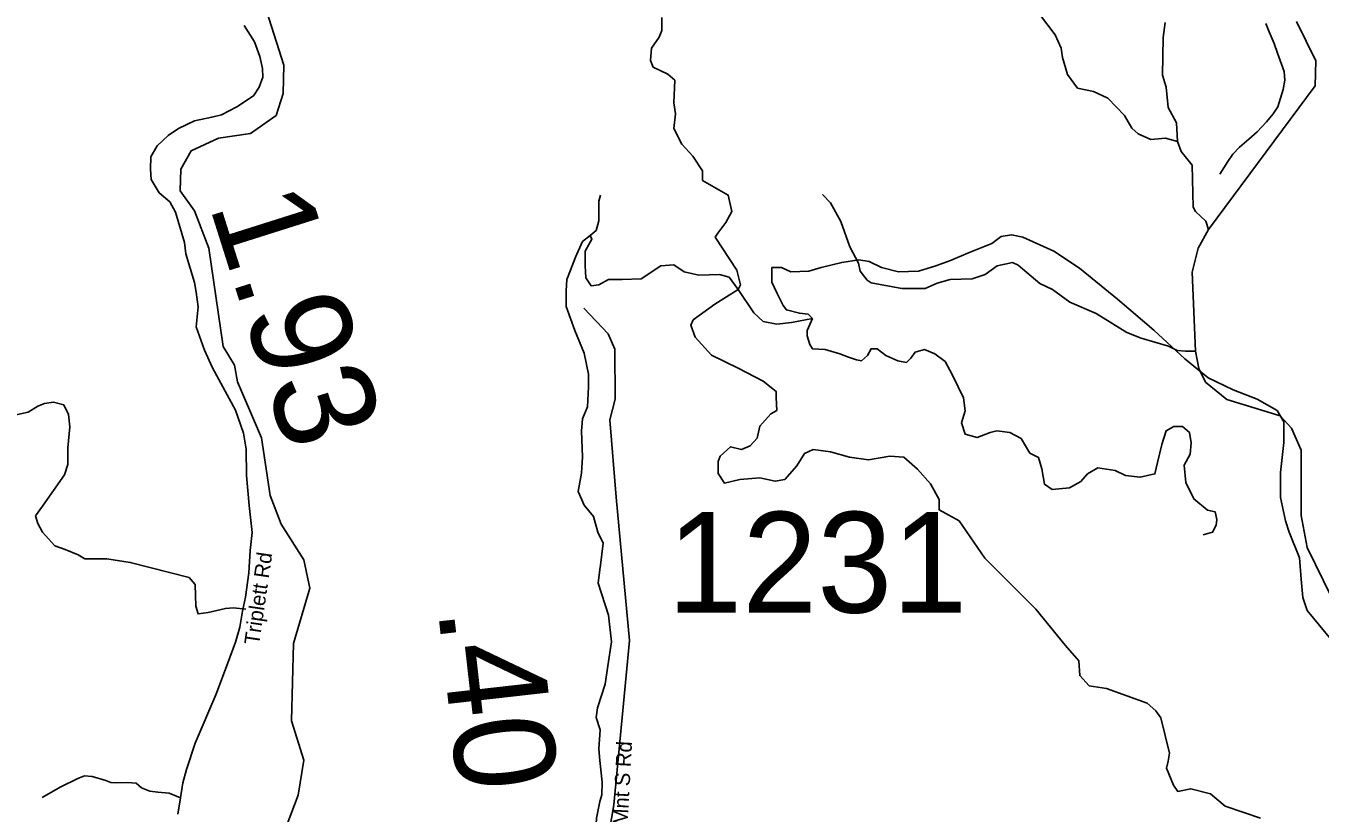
# Model space of a CAD drawing. Extents: x 1248224 to 1454986, y 825081 to 985870.
# Drawn here: x 1261423 to 1267846, y 873633 to 877540 of the extents above; entities that cross this region are included whole.
import ezdxf

# ---------------------------------------------------------------- set-up
doc = ezdxf.new("R2010")
doc.units = 0
for name, color, linetype in [('Exist Hydrographic Creek Single Shore', 7, 'Continuous'), ('Exist Hydrographic Misc Water Feature', 7, 'Continuous'), ('Exist Road Non-System Type 51', 7, 'Continuous'), ('Exist Road Secondary Mileage Hundredths English Label', 7, 'Continuous'), ('Exist Road Secondary Type 41 Attributed', 7, 'Continuous'), ('Exist Road Secondary Type 51 Attributed', 7, 'Continuous'), ('Exist Road Secondary Type 51 Label', 7, 'Continuous'), ('Exist Road Secondary Type 51 Number Label', 7, 'Continuous')]:
    doc.layers.add(name, color=color, linetype=linetype)

msp = doc.modelspace()

# ---------------------------------------------------------------- linework, layer by layer
at = {"layer": 'Exist Hydrographic Creek Single Shore'}
for points in [[(1262773.4, 873722.3), (1262802.4, 873895.7), (1262740.4, 874090.6), (1262750.4, 874474.4), (1262832.3, 874748.6), (1262802.4, 874890.4), (1262689.4, 875066.6), (1262634.3, 875208.8), (1262591.4, 875495.3), (1262473.4, 875773.4), (1262458.3, 875855.8), (1262402.3, 875948.8), (1262331.3, 876436.1), (1262260.3, 876621.3), (1262188.3, 876721.3), (1262191.3, 876829.6), (1262243.3, 876920.4), (1262378.3, 876983.4), (1262537.3, 877006.4), (1262664.3, 877095.8), (1262700.3, 877203.5), (1262703.3, 877344.6), (1262580.3, 877731.1)], [(1268673.5, 873561.3), (1268150.5, 873998.6), (1268078.5, 874124.8), (1268067.5, 874367.9), (1267781.5, 874951.5), (1267752.4, 875109.6), (1267752.4, 875434.6), (1267704.5, 875543.9), (1267647.5, 875604.1), (1267383.5, 875684.9), (1267276.4, 875772.4), (1267244.4, 875838.8), (1267226.8, 875925.1), (1267210.4, 876317.6), (1267240, 876436.4), (1267291.6, 876529.6), (1267821.4, 877242), (1267824.4, 877366.7), (1267729.4, 877562.2)], [(1262169.1, 873050.1), (1262719.4, 873578.9), (1262773.4, 873722.3)]]:
    msp.add_lwpolyline(points, dxfattribs=at)
at = {"layer": 'Exist Hydrographic Misc Water Feature'}
for points in [[(1266453.1, 877598.5), (1266530.7, 877495.2), (1266561.1, 877429.8), (1266568.1, 877383.6), (1266592, 877299.4), (1266642.3, 877230.3), (1266722, 877213.9), (1266793.2, 877180.5), (1266875, 877094.4), (1266911.6, 877032.9), (1266943, 877004.4), (1267006.4, 876976.8), (1267078.5, 876982.7), (1267138.2, 876965.9)], [(1267076.6, 877557.3), (1267066.8, 877481.9), (1267064.2, 877295.8), (1267082.7, 877235.5), (1267092.3, 877135.1), (1267132.5, 877058), (1267138.2, 876965.9)], [(1267138.2, 876965.9), (1267157, 876917.2), (1267211.3, 876848), (1267216.2, 876639.4), (1267227.7, 876619.5), (1267278.6, 876570.1), (1267291.6, 876529.6)], [(1265376.5, 876702.5), (1265415.6, 876661.5), (1265467.3, 876568.6), (1265512.2, 876442.9), (1265554.3, 876361.6), (1265563.3, 876322.1), (1265598.3, 876277.1), (1265618, 876264.3), (1265769.4, 876236.8), (1265885.3, 876236), (1265946.1, 876262.7), (1266010.6, 876281.2), (1266118.8, 876283.9), (1266183.4, 876306.4), (1266242.4, 876349.5), (1266318.9, 876365.2), (1266346.6, 876352.4), (1266454.4, 876261.6), (1266517.7, 876232.4), (1266604.3, 876168.3), (1266735, 876113.1), (1266886.8, 876019), (1266958.1, 875989.7), (1267093.2, 875950), (1267136.7, 875928.7), (1267177.4, 875925.1), (1267226.8, 875925.1)], [(1264340.4, 873674.4), (1264418.4, 874490.3), (1264352.4, 875200.6), (1264320.4, 875585.4), (1264347.4, 875686.6), (1264345.4, 875936.2), (1264313.3, 876012.3), (1264192.3, 876139.5)], [(1265035.7, 871605.6), (1265238.5, 871880.5), (1265276.4, 872073.5), (1265289.5, 872605), (1265272.9, 872651.2), (1265240.5, 872665.1), (1264966.5, 872713.3), (1264768.4, 872786.1), (1264736.4, 872862.2), (1264663.4, 872929.4), (1264298.4, 873005.7), (1264266.5, 873055.5), (1264280.4, 873324.4), (1264340.4, 873674.4)]]:
    msp.add_lwpolyline(points, dxfattribs=at)
at = {"layer": 'Exist Road Non-System Type 51'}
for points in [[(1264957.7, 876231), (1264968.6, 876254.8), (1264951.5, 876327.6), (1264844.4, 876490.5), (1264857.3, 876511.9), (1264895.8, 876563.3), (1264925.8, 876619), (1264908.7, 876700.4), (1264780.2, 876773.2), (1264780.2, 876820.4), (1264733.1, 876893.2), (1264677.5, 876953.2), (1264638.9, 877030.3), (1264647.5, 877103.1), (1264638.9, 877158.8), (1264643.2, 877270.2), (1264609, 877300.2), (1264536.2, 877334.5), (1264523.3, 877368.8), (1264527.6, 877428.8), (1264566.2, 877484.5), (1264579.1, 877516.9), (1264579.1, 877581.2)], [(1267575.8, 877551.9), (1267592.9, 877509.6), (1267617.8, 877453), (1267634.8, 877404.7), (1267667, 877314), (1267670.2, 877269.9), (1267663.2, 877224), (1267635.5, 877138.5), (1267612.8, 877102.9), (1267580, 877063.5), (1267533, 877014.5), (1267492.2, 876977.3), (1267445.4, 876938.2), (1267412.7, 876902.8), (1267387.9, 876867.3), (1267348.7, 876804)], [(1264274.2, 874863.7), (1264287.2, 874972.3), (1264261.5, 875028), (1264240.1, 875105.2), (1264193, 875160.9), (1264163, 875229.4), (1264180.1, 875319.4), (1264184.4, 875400.8), (1264180.1, 875529.3), (1264184.4, 875589.3), (1264210.1, 875649.3), (1264214.4, 875747.8), (1264214.4, 875812.1), (1264193.7, 875916.3), (1264146.6, 876027.7), (1264103.8, 876147.7), (1264103.8, 876224.8), (1264108, 876280.5), (1264125.2, 876327.6), (1264150.9, 876391.9), (1264185.1, 876469), (1264223.6, 876499), (1264253.6, 876524.7), (1264266.5, 876571.9), (1264266.5, 876670.4), (1264275, 876700.4)], [(1264223.6, 876499), (1264232.2, 876481.9), (1264198, 876421.9), (1264198, 876349.1), (1264202.2, 876289.1), (1264227.9, 876250.5), (1264266.5, 876254.8), (1264313.6, 876280.5), (1264382.1, 876280.5), (1264476.2, 876284.8), (1264574.7, 876349.1), (1264638.9, 876353.4), (1264690.3, 876319.1), (1264763.1, 876301.9), (1264865.9, 876306.2), (1264912.9, 876293.4), (1264957.7, 876231)], [(1267953.2, 874429.3), (1267782, 874639.2), (1267760.5, 874703.5), (1267752, 874793.5), (1267743.4, 874900.6), (1267692.1, 875027.1), (1267675, 875082.8), (1267649.3, 875198.5), (1267649.3, 875322.7), (1267666.4, 875472.7), (1267666.4, 875575.5), (1267632.2, 875631.2), (1267533.7, 875686.9), (1267413.8, 875734), (1267289.7, 875794), (1267174.1, 875888.3), (1267019.9, 876029.6), (1266840.1, 876183.9), (1266651.7, 876338.1), (1266524.9, 876422), (1266370.7, 876490.5), (1266315.1, 876503.4), (1266263.7, 876494.8), (1266216.6, 876460.5), (1266101, 876413.4), (1266011.1, 876374.8), (1265938.3, 876349.1), (1265852.7, 876323.4), (1265754.2, 876319.1), (1265668.6, 876340.6), (1265608.7, 876370.6), (1265557.3, 876379.1), (1265471.7, 876366.3), (1265368.9, 876340.6), (1265309, 876323.4), (1265219.1, 876319.1), (1265172, 876340.6), (1265124.9, 876340.6), (1265124.9, 876267.7), (1265150.6, 876212), (1265180.5, 876152.1), (1265197.6, 876130.6), (1265261.9, 876113.5), (1265304.7, 876109.2), (1265326.1, 876087.8)], [(1265326.1, 876087.8), (1265223.2, 876068.1), (1265150.4, 876059.6), (1265081.9, 876072.4), (1265034.8, 876115.3), (1264957.7, 876231), (1264842.1, 876158.1), (1264735.1, 876081), (1264722.3, 876055.3), (1264743.7, 875995.3), (1264825, 875905.3), (1264957.7, 875841.1), (1265081.9, 875776.8), (1265146.1, 875725.4), (1265146.1, 875695.4), (1265150.4, 875631.1), (1265120.4, 875614), (1265064.8, 875554), (1265051.9, 875494), (1265017.7, 875455.5), (1264974.9, 875438.3), (1264919.2, 875451.2), (1264867.8, 875404.1), (1264859.3, 875378.3), (1264859.3, 875318.4), (1264889.2, 875271.2), (1264966.3, 875288.4), (1265064.8, 875296.9), (1265141.8, 875279.8), (1265188.9, 875288.4), (1265248.9, 875356.9), (1265287.4, 875416.9), (1265330.2, 875438.3), (1265415.9, 875425.5), (1265510, 875399.8), (1265604.2, 875386.9), (1265711.3, 875404.1), (1265779.8, 875399.8), (1265848.3, 875339.8), (1265912.5, 875267), (1265955.3, 875189.8), (1265955.3, 875138.4), (1266053.8, 875082.7), (1266182.2, 874898.5), (1266434.8, 874645.7), (1266580.4, 874465.8), (1266648.9, 874388.6), (1266653.2, 874315.8), (1266700.3, 874264.4), (1266785.9, 874251.5), (1266987.1, 874178.7), (1267029.9, 874140.1), (1267055.6, 874105.9), (1267098.4, 873930.2), (1267092.3, 873890.9), (1267083.7, 873856.6), (1267118, 873770.9), (1267139.4, 873740.9), (1267203.6, 873753.8), (1267302.1, 873728.1), (1267374.9, 873668.1), (1267550.4, 873608.1)], [(1265326.1, 876087.8), (1265300.4, 876027.8), (1265300.4, 876002.1), (1265313.2, 875959.3), (1265326.1, 875937.8), (1265390.3, 875933.5), (1265463.1, 875912.1), (1265505.9, 875895), (1265544.4, 875882.1), (1265570.1, 875877.8), (1265600.1, 875903.6), (1265617.2, 875937.8), (1265647.2, 875937.8), (1265690, 875903.6), (1265749.9, 875877.8), (1265792.8, 875869.3), (1265814.2, 875890.7), (1265835.6, 875920.7), (1265882.7, 875933.5), (1265934, 875912.1), (1265985.4, 875873.6), (1266019.7, 875809.3), (1266049.6, 875749.3), (1266075.3, 875693.6), (1266083.9, 875629.3), (1266066.8, 875569.4), (1266083.9, 875513.7), (1266143.8, 875496.5), (1266208.1, 875522.2), (1266242.3, 875530.8), (1266306.5, 875522.2), (1266362.2, 875492.2), (1266405, 875419.4), (1266447.8, 875398), (1266464.9, 875342.3), (1266477.8, 875265.2), (1266516.3, 875239.5), (1266601.9, 875248), (1266657.6, 875278), (1266691.9, 875316.6), (1266743.2, 875346.6), (1266828.9, 875333.7), (1266880.2, 875308), (1266953, 875299.4), (1267025.8, 875316.6), (1267038.6, 875372.3), (1267060, 875462.3), (1267081.5, 875530.8), (1267120, 875552.2), (1267162.8, 875552.2), (1267197.1, 875522.2), (1267205.6, 875470.8), (1267201.3, 875415.1), (1267171.4, 875359.4), (1267179.9, 875273.7), (1267218.5, 875192.3), (1267287, 875136.6), (1267325.5, 875128.1), (1267334.1, 875089.5), (1267329.6, 875061.3), (1267312.5, 875027), (1267265.4, 875014.2)], [(1261365.7, 875608.6), (1261433.7, 875622.2), (1261481.3, 875652.8), (1261515.3, 875666.4), (1261559.5, 875673.2), (1261610.5, 875659.6), (1261634.3, 875612), (1261641.1, 875550.7), (1261630.9, 875445.3), (1261630.9, 875363.6), (1261613.9, 875312.6), (1261505.1, 875156.1), (1261471.1, 875108.4), (1261481.3, 875071), (1261505.1, 875026.8), (1261566.3, 874958.7), (1261617.3, 874941.7), (1261681.9, 874914.5), (1261715.9, 874894.1), (1261824.7, 874894.1), (1261940.3, 874877), (1262232.7, 874802.2), (1262263.3, 874768.2), (1262266.7, 874659.3), (1262276.9, 874621.9), (1262327.9, 874628.7), (1262412.9, 874649.1), (1262453.7, 874652.5), (1262514.9, 874645.7)], [(1261969.9, 873782.3), (1261927.8, 873785.4), (1261873.2, 873783.9), (1261843.5, 873785.4), (1261820.2, 873794.8), (1261751.5, 873815.1), (1261714.1, 873818.2), (1261679.8, 873804.1), (1261592.4, 873762), (1261503.5, 873710.5)], [(1261969.9, 873782.3), (1261996.4, 873758.9), (1262038.5, 873741.7), (1262077.5, 873737), (1262133.6, 873732.4), (1262189.9, 873708.4)]]:
    msp.add_lwpolyline(points, dxfattribs=at)
at = {"layer": 'Exist Road Secondary Type 41 Attributed'}
msp.add_lwpolyline([(1264164.6, 872789.4), (1264165.5, 872862.9), (1264191.9, 873039.5), (1264218.3, 873173.5), (1264236.5, 873277), (1264246.6, 873336.7), (1264252.7, 873430.1), (1264250.6, 873549.9), (1264254.7, 873608.7), (1264270.9, 873689.9), (1264281.1, 873724.4), (1264283.1, 873787.3), (1264270.9, 873894.9), (1264266.9, 873951.8), (1264273, 874046), (1264252.7, 874106.9), (1264258.8, 874154.7), (1264297.3, 874273.3), (1264311.5, 874363.8), (1264329.8, 874483.5), (1264313.6, 874615.5), (1264262.9, 874773.8), (1264271, 874842.8), (1264274.2, 874863.7)], dxfattribs=at)
at = {"layer": 'Exist Road Secondary Type 51 Attributed'}
msp.add_lwpolyline([(1262176.7, 873627.4), (1262189.9, 873708.4), (1262200.8, 873782.9), (1262220.5, 873848.6), (1262262.1, 873980), (1262364.7, 874220), (1262423.8, 874373.4), (1262463.2, 874480.7), (1262484.8, 874555.9), (1262497.9, 874634.7), (1262513.2, 874704.8), (1262528.5, 874825.3), (1262535.1, 874937), (1262546, 875025.9), (1262530.7, 875159.5), (1262517.6, 875308.4), (1262515.4, 875439.8), (1262502.2, 875518.7), (1262462.8, 875632.6), (1262349.2, 875843.4), (1262309.8, 875931.1), (1262268.2, 876047.1), (1262277, 876145.7), (1262268.2, 876218), (1262259.5, 876266.2), (1262215.7, 876408.5), (1262209.2, 876464.6), (1262165.4, 876615.7), (1262137, 876666.1), (1262084.4, 876712.1), (1262045.1, 876777.8), (1262040.7, 876828.1), (1262042.9, 876889.5), (1262073.5, 876945.2), (1262128.2, 876995.6), (1262180.7, 877030.6), (1262259.5, 877067.9), (1262344.9, 877087.6), (1262393, 877098.5), (1262469.6, 877137.9), (1262552.8, 877192.7), (1262581.2, 877236.5), (1262598.7, 877284.7), (1262596.5, 877328.5), (1262583.4, 877387.6), (1262557.2, 877459.9), (1262506.8, 877541)], dxfattribs=at)

# ---------------------------------------------------------------- texts
at = {"layer": 'Exist Road Secondary Mileage Hundredths English Label'}
for s, rotation, p in [('1.93', 287.56666, (1262331.4, 876650.1)), ('.40', 276.45379, (1263466.7, 874645.5))]:
    msp.add_text(s, height=500, rotation=rotation, dxfattribs=at).set_placement(p)
at = {"layer": 'Exist Road Secondary Type 51 Label'}
for s, rotation, p in [('Triplett Rd', 81.75181, (1262579.8, 874464.1)), ('Lee Mnt S Rd', 86.95895, (1264398.6, 873375.6))]:
    msp.add_text(s, height=75, rotation=rotation, dxfattribs=at).set_placement(p)
at = {"layer": 'Exist Road Secondary Type 51 Number Label'}
msp.add_text('1231', height=500, dxfattribs=at).set_placement((1264606.6, 874627.8))

doc.saveas('drawing.dxf')
